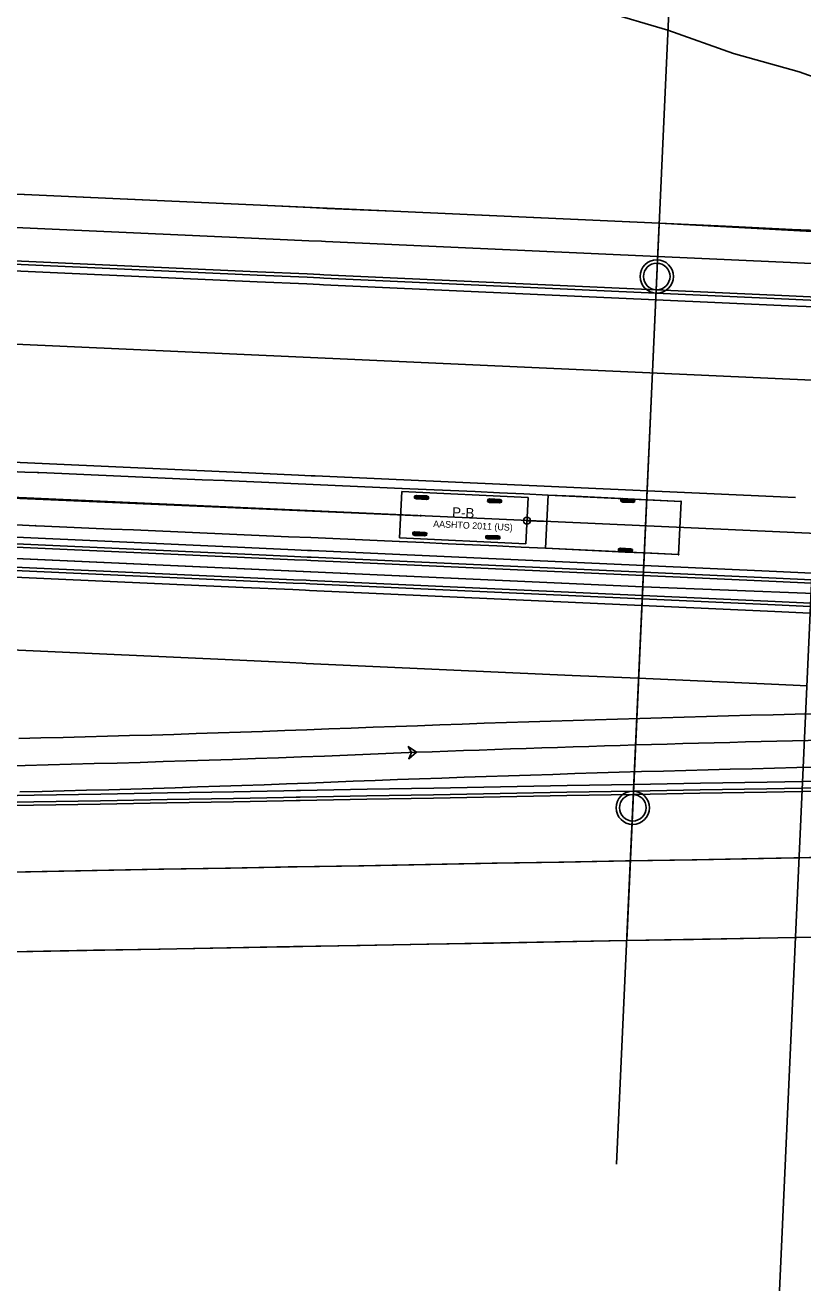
# Model space of a CAD drawing. Extents: x -70 to 701944, y -4 to 666871.
# Drawn here: x 667199.3 to 667316.2, y 656464.2 to 656654.4 of the extents above; entities that cross this region are included whole.
import ezdxf

# ---------------------------------------------------------------- set-up
doc = ezdxf.new("R2010")
doc.units = 0
for name, color, linetype in [('R_Detour', 7, 'Continuous'), ('R_Draft', 7, 'Continuous'), ('R_Horz Alg', 7, 'Continuous'), ('R_No Plot', 7, 'Continuous'), ('R_Proposed Const Limits', 7, 'Continuous'), ('R_Proposed Road', 7, 'Continuous'), ('R_Striping', 7, 'Continuous'), ('R_Water', 7, 'Continuous'), ('T_Vehicle Path Lt Minor', 7, 'Continuous')]:
    doc.layers.add(name, color=color, linetype=linetype)

msp = doc.modelspace()

# ---------------------------------------------------------------- linework, layer by layer
at = {"layer": 'R_Detour'}
for p in [(667297.66, 656692.89), (667288.18, 656483.18)]:
    msp.add_line(p, (667292.52, 656579.17), dxfattribs=at)
at = {"layer": 'R_Draft'}
msp.add_line((667312.65, 656464.18), (667323.33, 656700.51), dxfattribs=at)
at = {"layer": 'R_Horz Alg'}
msp.add_line((667725.26, 656559.62), (664961.47, 656684.5), dxfattribs=at)
msp.add_lwpolyline([(667292.3, 656574.18), (667292.52, 656579.17)], dxfattribs=at)
at = {"layer": 'R_No Plot'}
for p, q in [((667813.84, 656555.62), (664810.54, 656691.32)), ((667725.26, 656559.62), (664961.47, 656684.5))]:
    msp.add_line(p, q, dxfattribs=at)
for points in [[(667194.68, 656629.14), (667294.57, 656624.63), (667292.11, 656569.97), (667192.23, 656574.48)], [(667294.57, 656624.63), (667329.53, 656622.76), (667379.41, 656619), (667377.28, 656571.83), (667317.89, 656568.96), (667292.1, 656569.97)], [(667192.21, 656574.49), (667189.52, 656514.99), (667289.7, 656516.8), (667292.11, 656569.97)], [(667292.11, 656569.97), (667289.7, 656516.8), (667374.86, 656518.34), (667377.31, 656571.83), (667317.89, 656568.96)]]:
    msp.add_lwpolyline(points, close=True, dxfattribs=at)
for centre in [(667294.21, 656616.64), (667290.61, 656536.78)]:
    msp.add_circle(centre, 2.5, dxfattribs=at)
at = {"layer": 'R_Proposed Const Limits'}
msp.add_lwpolyline([(667320.85, 656645.57), (667315.63, 656647.42), (667305.74, 656650.15), (667295.89, 656653.66), (667286.01, 656656.59)], dxfattribs=at)
at = {"layer": 'R_Proposed Road'}
for points in [[(667319.85, 656623.49), (667314.55, 656623.72), (667304.56, 656624.18), (667294.57, 656624.63), (667284.59, 656625.08), (667274.6, 656625.53), (667264.61, 656625.98), (667254.62, 656626.43), (667244.63, 656626.88), (667244.03, 656626.91), (667242.13, 656627), (667234.64, 656627.34), (667224.65, 656627.79), (667214.66, 656628.24), (667204.67, 656628.69), (667194.68, 656629.14)], [(667319.62, 656618.49), (667314.33, 656618.73), (667304.34, 656619.18), (667294.35, 656619.63), (667284.36, 656620.08), (667274.37, 656620.54), (667264.38, 656620.99), (667254.39, 656621.44), (667244.4, 656621.89), (667243.8, 656621.92), (667241.9, 656622), (667234.41, 656622.34), (667224.42, 656622.79), (667214.43, 656623.24), (667204.44, 656623.69), (667194.45, 656624.15)], [(667319.38, 656613), (667314.08, 656613.24), (667304.09, 656613.69), (667294.1, 656614.14), (667284.11, 656614.59), (667274.12, 656615.04), (667264.13, 656615.49), (667254.14, 656615.94), (667244.15, 656616.39), (667243.55, 656616.42), (667241.65, 656616.51), (667234.16, 656616.85), (667224.17, 656617.3), (667214.18, 656617.75), (667204.19, 656618.2), (667194.2, 656618.65)], [(667319.4, 656613.5), (667314.1, 656613.73), (667304.11, 656614.19), (667294.12, 656614.64), (667284.13, 656615.09), (667274.14, 656615.54), (667264.15, 656615.99), (667254.16, 656616.44), (667244.17, 656616.89), (667243.57, 656616.92), (667241.68, 656617.01), (667234.18, 656617.35), (667224.19, 656617.8), (667214.21, 656618.25), (667204.22, 656618.7), (667194.23, 656619.15)], [(667319.33, 656612), (667314.04, 656612.24), (667304.05, 656612.69), (667294.06, 656613.14), (667284.07, 656613.59), (667274.08, 656614.04), (667264.09, 656614.49), (667254.1, 656614.94), (667244.11, 656615.4), (667243.51, 656615.42), (667241.61, 656615.51), (667234.12, 656615.85), (667224.13, 656616.3), (667214.14, 656616.75), (667204.15, 656617.2), (667194.16, 656617.65)], [(667317.48, 656571.04), (667312.18, 656571.28), (667302.2, 656571.73), (667292.21, 656572.18), (667282.22, 656572.63), (667272.23, 656573.08), (667262.24, 656573.54), (667252.25, 656573.99), (667242.26, 656574.44), (667241.66, 656574.46), (667239.76, 656574.55), (667232.27, 656574.89), (667222.28, 656575.34), (667212.29, 656575.79), (667202.3, 656576.24), (667192.31, 656576.69), (667182.32, 656577.15), (667172.33, 656577.6), (667162.34, 656578.05), (667152.35, 656578.5), (667142.36, 656578.95), (667132.37, 656579.4), (667117.66, 656580.07)], [(667317.52, 656572.04), (667312.23, 656572.28), (667302.24, 656572.73), (667292.25, 656573.18), (667282.26, 656573.63), (667272.27, 656574.08), (667262.28, 656574.53), (667252.29, 656574.99), (667242.3, 656575.44), (667241.7, 656575.46), (667239.8, 656575.55), (667232.31, 656575.89), (667222.32, 656576.34), (667212.33, 656576.79), (667202.34, 656577.24), (667192.35, 656577.69), (667182.36, 656578.14), (667172.37, 656578.6), (667162.38, 656579.05), (667152.39, 656579.5), (667142.4, 656579.95), (667132.41, 656580.4), (667117.74, 656581.06)], [(667317.46, 656570.54), (667312.16, 656570.78), (667302.17, 656571.23), (667292.18, 656571.68), (667282.19, 656572.13), (667272.2, 656572.58), (667262.21, 656573.04), (667252.22, 656573.49), (667242.23, 656573.94), (667241.63, 656573.97), (667239.74, 656574.05), (667232.24, 656574.39), (667222.25, 656574.84), (667212.26, 656575.29), (667202.27, 656575.74), (667192.28, 656576.2), (667182.29, 656576.65), (667172.31, 656577.1), (667162.32, 656577.55), (667152.33, 656578), (667142.34, 656578.45), (667132.35, 656578.9), (667117.62, 656579.57)], [(667317.32, 656567.54), (667312.03, 656567.78), (667302.04, 656568.23), (667292.05, 656568.68), (667282.06, 656569.14), (667272.07, 656569.59), (667262.08, 656570.04), (667252.09, 656570.49), (667242.1, 656570.94), (667241.5, 656570.97), (667239.6, 656571.05), (667232.11, 656571.39), (667222.12, 656571.84), (667212.13, 656572.3), (667202.14, 656572.75), (667192.15, 656573.2), (667182.16, 656573.65), (667172.17, 656574.1), (667162.18, 656574.55), (667152.19, 656575), (667142.2, 656575.45), (667132.21, 656575.91), (667117.47, 656576.57)], [(667317.3, 656567.04), (667312, 656567.28), (667302.01, 656567.73), (667292.02, 656568.19), (667282.03, 656568.64), (667272.05, 656569.09), (667262.06, 656569.54), (667252.07, 656569.99), (667242.08, 656570.44), (667241.48, 656570.47), (667239.58, 656570.55), (667232.09, 656570.89), (667222.1, 656571.34), (667212.11, 656571.8), (667202.12, 656572.25), (667192.13, 656572.7), (667182.14, 656573.15), (667172.15, 656573.6), (667162.16, 656574.05), (667152.17, 656574.5), (667142.18, 656574.96), (667132.19, 656575.41), (667117.47, 656576.07)], [(667317.46, 656570.54), (667312.16, 656570.78), (667302.17, 656571.23), (667292.18, 656571.68), (667282.19, 656572.13), (667272.2, 656572.58), (667262.21, 656573.04), (667252.22, 656573.49), (667242.23, 656573.94), (667241.63, 656573.97), (667239.74, 656574.05), (667232.24, 656574.39), (667222.25, 656574.84), (667212.26, 656575.29), (667202.27, 656575.74), (667192.28, 656576.2)], [(667317.48, 656571.04), (667312.18, 656571.28), (667302.2, 656571.73), (667292.21, 656572.18), (667282.22, 656572.63), (667272.23, 656573.08), (667262.24, 656573.54), (667252.25, 656573.99), (667242.26, 656574.44), (667241.66, 656574.46), (667239.76, 656574.55), (667232.27, 656574.89), (667222.28, 656575.34), (667212.29, 656575.79), (667202.3, 656576.24), (667192.31, 656576.69)], [(667317.25, 656566.04), (667311.96, 656566.28), (667301.97, 656566.73), (667291.98, 656567.19), (667281.99, 656567.64), (667272, 656568.09), (667262.01, 656568.54), (667252.02, 656568.99), (667242.03, 656569.44), (667241.43, 656569.47), (667239.53, 656569.56), (667232.04, 656569.89), (667222.05, 656570.35), (667212.06, 656570.8), (667202.07, 656571.25), (667192.08, 656571.7), (667182.09, 656572.15), (667172.1, 656572.6), (667162.11, 656573.05), (667152.12, 656573.51), (667142.13, 656573.96), (667132.14, 656574.41), (667117.44, 656575.07)], [(667317.3, 656567.04), (667312, 656567.28), (667302.01, 656567.73), (667292.02, 656568.19), (667282.03, 656568.64), (667272.05, 656569.09), (667262.06, 656569.54), (667252.07, 656569.99), (667242.08, 656570.44), (667241.48, 656570.47), (667239.58, 656570.55), (667232.09, 656570.89), (667222.1, 656571.34), (667212.11, 656571.8), (667202.12, 656572.25), (667192.13, 656572.7)], [(667317.32, 656567.54), (667312.03, 656567.78), (667302.04, 656568.23), (667292.05, 656568.68), (667282.06, 656569.14), (667272.07, 656569.59), (667262.08, 656570.04), (667252.09, 656570.49), (667242.1, 656570.94), (667241.5, 656570.97), (667239.6, 656571.05), (667232.11, 656571.39), (667222.12, 656571.84), (667212.13, 656572.3), (667202.14, 656572.75), (667192.15, 656573.2)], [(667317.25, 656566.04), (667311.96, 656566.28), (667301.97, 656566.73), (667291.98, 656567.19), (667281.99, 656567.64), (667272, 656568.09), (667262.01, 656568.54), (667252.02, 656568.99), (667242.03, 656569.44), (667241.43, 656569.47), (667239.53, 656569.56), (667232.04, 656569.89), (667222.05, 656570.35), (667212.06, 656570.8), (667202.07, 656571.25), (667192.08, 656571.7)], [(667320.77, 656539.82), (667316.07, 656539.74), (667310.76, 656539.64), (667300.74, 656539.46), (667290.72, 656539.28), (667280.7, 656539.1), (667270.68, 656538.92), (667260.66, 656538.73), (667250.65, 656538.55), (667240.63, 656538.37), (667240.03, 656538.36), (667238.12, 656538.33), (667230.61, 656538.19), (667220.59, 656538.01), (667210.57, 656537.83), (667200.55, 656537.65), (667190.53, 656537.47)], [(667320.82, 656540.82), (667316.11, 656540.74), (667310.8, 656540.64), (667300.78, 656540.46), (667290.76, 656540.28), (667280.75, 656540.1), (667270.73, 656539.92), (667260.71, 656539.73), (667250.69, 656539.55), (667240.67, 656539.37), (667240.07, 656539.36), (667238.17, 656539.33), (667230.65, 656539.19), (667220.64, 656539.01), (667210.62, 656538.83), (667200.6, 656538.65), (667190.58, 656538.46)], [(667320.75, 656539.32), (667316.04, 656539.24), (667310.73, 656539.14), (667300.71, 656538.96), (667290.7, 656538.78), (667280.68, 656538.6), (667270.66, 656538.42), (667260.64, 656538.24), (667250.62, 656538.05), (667240.6, 656537.87), (667240, 656537.86), (667238.1, 656537.83), (667230.59, 656537.69), (667220.57, 656537.51), (667210.55, 656537.33), (667200.53, 656537.15), (667190.51, 656536.97)], [(667319.55, 656529.33), (667314.84, 656529.25), (667309.53, 656529.15), (667299.52, 656528.97), (667289.5, 656528.79), (667279.48, 656528.61), (667269.46, 656528.43), (667259.44, 656528.24), (667249.42, 656528.06), (667239.4, 656527.88), (667238.8, 656527.87), (667236.9, 656527.84), (667229.38, 656527.7), (667219.36, 656527.52), (667209.35, 656527.34), (667199.33, 656527.16), (667189.31, 656526.97), (667179.29, 656526.79), (667169.27, 656526.61), (667159.26, 656526.43), (667149.24, 656526.25), (667139.8, 656526.09)], [(667320.3, 656529.33), (667315.59, 656529.25), (667310.28, 656529.15), (667300.26, 656528.97), (667290.24, 656528.79), (667280.23, 656528.61), (667270.21, 656528.43), (667260.19, 656528.25), (667250.17, 656528.06), (667240.15, 656527.88), (667239.55, 656527.87), (667237.65, 656527.84), (667230.13, 656527.7), (667220.12, 656527.52), (667210.1, 656527.34), (667200.08, 656527.16), (667190.06, 656526.98)], [(667319.76, 656517.35), (667315.05, 656517.26), (667309.74, 656517.16), (667299.72, 656516.98), (667289.7, 656516.8), (667279.68, 656516.62), (667269.67, 656516.44), (667259.65, 656516.26), (667249.63, 656516.08), (667239.61, 656515.9), (667239.01, 656515.88), (667237.11, 656515.85), (667229.59, 656515.71), (667219.57, 656515.53), (667209.56, 656515.35), (667199.54, 656515.17), (667189.52, 656514.99)]]:
    msp.add_lwpolyline(points, dxfattribs=at)
at = {"layer": 'R_Striping'}
for points in [[(667726.16, 656579.6), (667726.15, 656579.6), (667418.43, 656593.51), (667318.67, 656601.02), (667119.04, 656610.04)], [(667315.06, 656583.4), (667312.83, 656583.51), (667302.84, 656583.96), (667292.84, 656584.41), (667282.84, 656584.86), (667272.85, 656585.31), (667262.85, 656585.76), (667252.85, 656586.21), (667242.86, 656586.67), (667242.26, 656586.69), (667240.36, 656586.78), (667232.87, 656587.12), (667222.88, 656587.57), (667212.9, 656588.02), (667202.91, 656588.47), (667192.92, 656588.92), (667182.94, 656589.37), (667172.95, 656589.83), (667162.97, 656590.28), (667152.98, 656590.73), (667142.99, 656591.18), (667133.01, 656591.63), (667117.92, 656592.31)], [(667316.9, 656555.08), (667311.45, 656555.33), (667301.46, 656555.78), (667291.47, 656556.23), (667281.48, 656556.68), (667271.49, 656557.13), (667261.5, 656557.58), (667251.51, 656558.03), (667241.53, 656558.48), (667240.93, 656558.51), (667239.03, 656558.6), (667231.54, 656558.94), (667221.55, 656559.39), (667211.56, 656559.84), (667201.56, 656560.29), (667191.57, 656560.74), (667181.58, 656561.19), (667171.59, 656561.64), (667161.6, 656562.1), (667151.61, 656562.55), (667141.62, 656563), (667131.63, 656563.45), (667085.38, 656565.51)]]:
    msp.add_lwpolyline(points, dxfattribs=at)
at = {"layer": 'R_Water'}
for centre in [(667294.21, 656616.64), (667290.61, 656536.78)]:
    msp.add_circle(centre, 2, dxfattribs=at)
at = {"layer": 'T_Vehicle Path Lt Minor'}
for p, q in [((667258.72, 656580.68), (667119.98, 656586.63)), ((667255.89, 656584.32), (667255.56, 656577.33)), ((667274.87, 656583.42), (667255.89, 656584.32)), ((667257.81, 656583.6), (667259.89, 656583.5)), ((667277.89, 656583.78), (667277.51, 656575.79)), ((667297.86, 656582.83), (667277.89, 656583.78)), ((667257.8, 656583.34), (667259.88, 656583.24)), ((667257.81, 656583.47), (667259.89, 656583.37)), ((667268.79, 656582.95), (667270.88, 656582.85)), ((667268.79, 656582.82), (667270.87, 656582.72)), ((667268.8, 656583.08), (667270.88, 656582.98)), ((667274.53, 656576.43), (667274.87, 656583.42)), ((667288.81, 656582.87), (667290.89, 656582.77)), ((667288.82, 656583), (667290.9, 656582.9)), ((667288.83, 656583.13), (667290.91, 656583.03)), ((667297.48, 656574.84), (667297.86, 656582.83)), ((667274.7, 656579.93), (667277.7, 656579.78)), ((667257.54, 656577.87), (667259.62, 656577.77)), ((667257.55, 656578.13), (667259.63, 656578.03)), ((667257.55, 656578), (667259.63, 656577.9)), ((667255.56, 656577.33), (667274.53, 656576.43)), ((667255.56, 656577.33), (667255.56, 656577.33)), ((667268.53, 656577.47), (667270.62, 656577.38)), ((667268.53, 656577.34), (667270.61, 656577.25)), ((667268.54, 656577.61), (667270.62, 656577.51)), ((667277.51, 656575.79), (667297.48, 656574.84)), ((667277.51, 656575.79), (667277.51, 656575.79)), ((667288.46, 656575.4), (667290.54, 656575.3)), ((667288.47, 656575.66), (667290.55, 656575.56)), ((667288.47, 656575.53), (667290.55, 656575.43))]:
    msp.add_line(p, q, dxfattribs=at)
for points in [[(667201.2, 656587.15), (667199.2, 656587.24), (667195.86, 656587.38), (667192.53, 656587.52), (667189.19, 656587.67), (667187.86, 656587.73)], [(667297.86, 656582.83), (667293.87, 656583.02), (667289.87, 656583.21), (667285.88, 656583.4), (667281.88, 656583.59), (667277.89, 656583.78), (667277.89, 656583.78), (667274.22, 656583.96), (667270.56, 656584.13), (667266.9, 656584.3), (667263.23, 656584.46), (667259.57, 656584.63), (667255.91, 656584.79), (667255.91, 656584.79), (667252.57, 656584.94), (667249.23, 656585.08), (667245.89, 656585.23), (667242.56, 656585.37), (667239.22, 656585.52), (667235.88, 656585.66), (667232.55, 656585.81), (667229.21, 656585.95), (667225.88, 656586.09), (667222.54, 656586.24), (667219.21, 656586.38), (667215.87, 656586.52), (667212.54, 656586.67), (667209.2, 656586.81), (667205.87, 656586.95), (667202.53, 656587.1), (667201.2, 656587.15)], [(667200.85, 656579.16), (667198.85, 656579.25), (667195.52, 656579.39), (667192.18, 656579.53), (667188.85, 656579.68), (667187.51, 656579.73)], [(667297.48, 656574.84), (667293.49, 656575.03), (667289.49, 656575.22), (667285.5, 656575.41), (667281.5, 656575.6), (667277.51, 656575.79), (667273.84, 656575.96), (667270.18, 656576.13), (667266.52, 656576.3), (667262.86, 656576.46), (667259.19, 656576.63), (667255.53, 656576.79), (667255.53, 656576.79), (667252.2, 656576.94), (667248.87, 656577.08), (667245.54, 656577.23), (667242.2, 656577.38), (667238.87, 656577.52), (667235.54, 656577.67), (667232.2, 656577.81), (667228.87, 656577.95), (667225.53, 656578.1), (667222.2, 656578.24), (667218.86, 656578.39), (667215.53, 656578.53), (667212.19, 656578.67), (667208.86, 656578.82), (667205.52, 656578.96), (667202.19, 656579.1), (667200.85, 656579.16)], [(667198.31, 656547.19), (667201.64, 656547.27), (667204.97, 656547.35), (667208.3, 656547.43), (667211.63, 656547.52), (667214.96, 656547.62), (667218.3, 656547.71), (667221.63, 656547.81), (667224.96, 656547.92), (667228.29, 656548.03), (667231.62, 656548.14), (667234.95, 656548.26), (667238.28, 656548.38), (667241.61, 656548.5), (667244.94, 656548.63), (667248.27, 656548.75), (667251.6, 656548.87), (667254.93, 656548.99), (667258.27, 656549.11), (667261.6, 656549.24), (667264.94, 656549.35), (667268.28, 656549.47), (667271.62, 656549.58), (667274.96, 656549.69), (667278.29, 656549.8), (667281.63, 656549.91), (667284.97, 656550.01), (667288.31, 656550.11), (667291.65, 656550.21), (667294.99, 656550.31), (667298.33, 656550.4), (667301.67, 656550.49), (667305.01, 656550.58), (667308.35, 656550.67), (667311.7, 656550.75), (667315.04, 656550.83), (667318.38, 656550.91)], [(667198.46, 656539.16), (667201.8, 656539.23), (667205.14, 656539.32), (667208.48, 656539.4), (667211.82, 656539.49), (667215.16, 656539.59), (667218.5, 656539.69), (667221.84, 656539.79), (667225.18, 656539.9), (667228.52, 656540.01), (667231.86, 656540.12), (667235.2, 656540.24), (667238.54, 656540.36), (667241.88, 656540.49), (667245.22, 656540.62), (667248.56, 656540.75), (667251.9, 656540.87), (667255.24, 656541), (667258.57, 656541.12), (667261.91, 656541.23), (667265.25, 656541.35), (667268.58, 656541.46), (667271.91, 656541.58), (667275.25, 656541.69), (667278.58, 656541.79), (667281.91, 656541.9), (667285.25, 656542), (667288.58, 656542.1), (667291.91, 656542.2), (667295.25, 656542.3), (667298.58, 656542.39), (667301.92, 656542.48), (667305.25, 656542.57), (667308.58, 656542.65), (667311.92, 656542.73), (667315.25, 656542.81), (667318.59, 656542.89)]]:
    msp.add_lwpolyline(points, dxfattribs=at)
for points in [[(667257.8, 656583.31), (667257.81, 656583.63), (667258.11, 656583.72), (667259.61, 656583.64), (667259.9, 656583.53), (667259.88, 656583.21), (667259.58, 656583.12), (667258.09, 656583.19)], [(667268.79, 656582.79), (667268.8, 656583.11), (667269.1, 656583.19), (667270.6, 656583.12), (667270.88, 656583.01), (667270.87, 656582.69), (667270.57, 656582.6), (667269.07, 656582.67)], [(667288.81, 656582.84), (667288.83, 656583.16), (667289.12, 656583.25), (667290.62, 656583.18), (667290.91, 656583.06), (667290.89, 656582.74), (667290.6, 656582.66), (667289.1, 656582.73)], [(667257.54, 656577.83), (667257.55, 656578.16), (667257.85, 656578.24), (667259.35, 656578.17), (667259.64, 656578.06), (667259.62, 656577.73), (667259.32, 656577.65), (667257.83, 656577.72)], [(667268.53, 656577.31), (667268.54, 656577.64), (667268.84, 656577.72), (667270.34, 656577.65), (667270.62, 656577.54), (667270.61, 656577.21), (667270.31, 656577.13), (667268.81, 656577.2)], [(667288.46, 656575.37), (667288.47, 656575.69), (667288.77, 656575.78), (667290.27, 656575.7), (667290.55, 656575.59), (667290.54, 656575.27), (667290.24, 656575.18), (667288.74, 656575.26)], [(667258.09, 656545.12), (667256.86, 656545.98), (667257.34, 656545.08), (667256.94, 656544.15)]]:
    msp.add_lwpolyline(points, close=True, dxfattribs=at)
for centre, radius in [((667201.2, 656587.15), 0.0417), ((667201.2, 656587.15), 0.0417), ((667297.86, 656582.83), 0.0417), ((667258.72, 656580.68), 0.0417), ((667274.7, 656579.93), 0.533), ((667200.85, 656579.16), 0.0417), ((667200.85, 656579.16), 0.0417), ((667297.48, 656574.84), 0.0417), ((667258.09, 656545.12), 0.0417), ((667258.09, 656545.12), 0.0417)]:
    msp.add_circle(centre, radius, dxfattribs=at)
for centre, radius, start, end in [((667414.31, 652344.34), 4203.68, 90.07319, 92.12979), ((667127.45, 659546.03), 3003.75, 270.37924, 272.49273)]:
    msp.add_arc(centre, radius, start, end, dxfattribs=at)

# ---------------------------------------------------------------- texts
for s, height, p in [('P-B', 1.5, (667263.42, 656580.46)), ('AASHTO 2011 (US)', 1, (667260.59, 656578.97))]:
    msp.add_text(s, height=height, rotation=357.2863, dxfattribs=at).set_placement(p)

doc.saveas('drawing.dxf')
